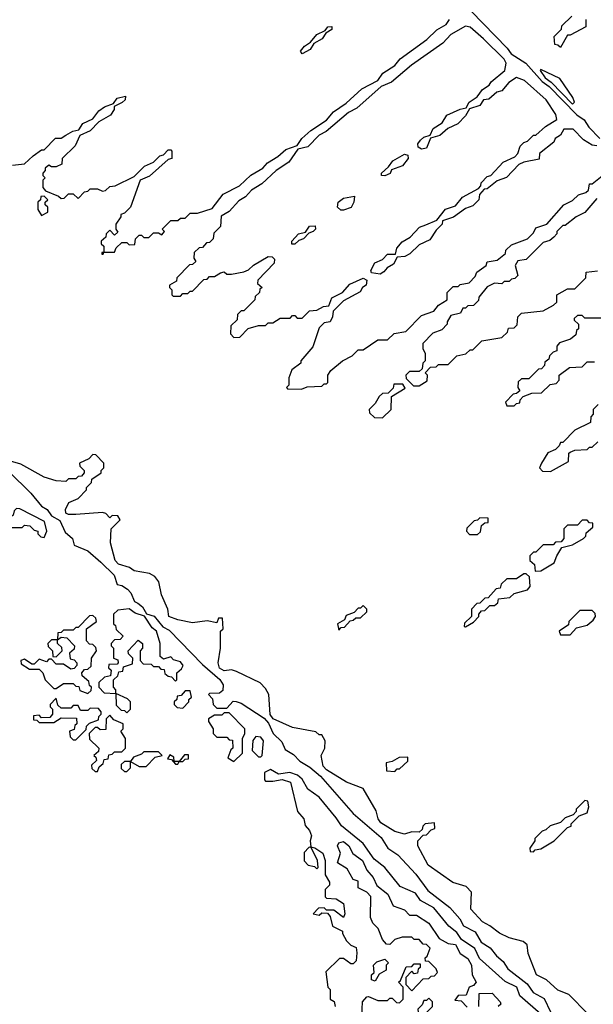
# Model space of a CAD drawing. Extents: x 2769579 to 2883812, y 684207 to 828660.
# Tile 342 of 505: x 2813945 to 2816300, y 769804 to 773844. Entities that reach past the tile are written whole.
import ezdxf

# ---------------------------------------------------------------- set-up
doc = ezdxf.new("R2010")
doc.units = 0

msp = doc.modelspace()

# ---------------------------------------------------------------- linework, layer by layer
at = {"layer": '0CON02XD'}
for points in [[(2815799.1, 773879.1), (2815947.2, 773727.2), (2815963.6, 773703.6), (2816022.9, 773665), (2816090.2, 773590.3), (2816119.4, 773569.4), (2816233.2, 773453.2), (2816262.6, 773432.6), (2816282.4, 773402.4), (2816326.6, 773356.6)], [(2813915, 773247.5), (2813965, 773252.5), (2814000, 773285), (2814035, 773310), (2814045, 773310), (2814091.7, 773358.3), (2814115, 773357.5), (2814135, 773370), (2814163, 773387), (2814188.3, 773391.7), (2814205, 773417.5), (2814245, 773437.5), (2814270.5, 773469.5), (2814293.9, 773486.1), (2814330, 773500), (2814345, 773522.5), (2814380, 773530), (2814377.5, 773515), (2814366.4, 773503.6), (2814332.5, 773487.5), (2814332.5, 773475), (2814318, 773452), (2814270, 773425), (2814235, 773387.5), (2814191.7, 773368.3), (2814173, 773327), (2814120, 773275), (2814118.3, 773251.7), (2814095, 773240), (2814075, 773240), (2814065, 773247.5), (2814050, 773235), (2814050, 773225), (2814040, 773215), (2814040, 773205), (2814050, 773195), (2814040, 773185), (2814040, 773155), (2814051.7, 773141.7), (2814105, 773120), (2814115, 773110), (2814128.3, 773111.7), (2814145, 773130), (2814165, 773130), (2814185, 773110), (2814211.7, 773138.3), (2814225, 773140), (2814235, 773150), (2814265, 773150), (2814285, 773140), (2814297, 773143), (2814315, 773160), (2814337, 773163), (2814415, 773200), (2814457, 773243), (2814495, 773260), (2814520, 773285), (2814535, 773290), (2814555, 773310), (2814565, 773310), (2814570, 773305), (2814570, 773275), (2814555, 773270), (2814478.3, 773201.7), (2814440, 773185), (2814400, 773075), (2814375, 773050), (2814360, 773045), (2814360, 773035), (2814340, 773005), (2814340, 772985), (2814348.3, 772971.7), (2814335, 772960), (2814315, 772980), (2814300, 772965), (2814298.3, 772951.7), (2814280, 772935), (2814280, 772925), (2814290, 772915), (2814290, 772890), (2814281.7, 772888.3), (2814281.7, 772881.7), (2814288.3, 772881.7), (2814290, 772890), (2814335, 772890), (2814341.7, 772908.3), (2814365, 772930), (2814385, 772930), (2814395, 772920), (2814418.3, 772921.7), (2814420, 772945), (2814435, 772960), (2814445, 772960), (2814455, 772950), (2814475, 772950), (2814495, 772970), (2814515, 772970), (2814528.3, 772961.7), (2814540, 772975), (2814530, 772985), (2814545, 773000), (2814565, 773020), (2814595, 773020), (2814605, 773030), (2814625, 773030), (2814645, 773050), (2814675, 773050), (2814735, 773070), (2814781.2, 773128.8), (2814847.9, 773162.1), (2814894.3, 773205.7), (2814943.3, 773235), (2814963.1, 773256.9), (2815005, 773282.5), (2815037.9, 773312.1), (2815085, 773327.5), (2815103.3, 773356.7), (2815140.9, 773389.1), (2815205, 773432), (2815233.6, 773466.4), (2815285, 773501.2), (2815349.7, 773560.3), (2815416, 773594), (2815435.7, 773624.3), (2815485, 773656.2), (2815507, 773683), (2815617.3, 773762.7), (2815658.1, 773801.9), (2815696, 773824), (2815710, 773845)], [(2816270, 773845), (2816270, 773815), (2816205, 773780), (2816195, 773780), (2816165, 773730), (2816155, 773740), (2816141.7, 773741.7), (2816140, 773775), (2816170, 773805), (2816171.7, 773818.3), (2816211.7, 773858.3)], [(2815613, 773003), (2815658.3, 773021.7), (2815693.6, 773066.4), (2815735, 773080), (2815763.6, 773116.4), (2815828.3, 773151.7), (2815838.3, 773161.7), (2815840, 773175), (2815865, 773200), (2815880, 773205), (2815930.7, 773259.3), (2815978.3, 773281.7), (2815990, 773295), (2816000, 773325), (2816015, 773340), (2816030, 773345), (2816055, 773370), (2816065, 773370), (2816103.6, 773406.4), (2816150, 773435), (2816146.7, 773455), (2816106.7, 773515), (2816017.5, 773595), (2815985, 773606.7), (2815954.1, 773585.9), (2815925, 773552.5), (2815903.9, 773546.1), (2815871.7, 773518.3), (2815850, 773515), (2815835, 773492.5), (2815791.7, 773478.3), (2815775, 773450), (2815743.6, 773416.4), (2815703, 773397), (2815670.7, 773369.3), (2815631.7, 773358.3), (2815615, 773317.5), (2815595, 773312.5), (2815580.7, 773320.7), (2815580, 773335), (2815590.5, 773349.5), (2815605, 773362.5), (2815630, 773370), (2815642.3, 773397.7), (2815679.3, 773420.7), (2815698.3, 773451.7), (2815753, 773477), (2815778.3, 773481.7), (2815790, 773505), (2815823, 773527), (2815845, 773557.5), (2815872.5, 773575), (2815880.7, 773589.3), (2815937.5, 773635), (2815942.5, 773665), (2815935, 773682.5), (2815850, 773765), (2815795, 773813.8), (2815775, 773818), (2815715, 773783.3), (2815682.5, 773747.5), (2815553.2, 773656.8), (2815471.9, 773588.1), (2815429.5, 773570.5), (2815329.4, 773480.6), (2815295, 773463.3), (2815203.8, 773385), (2815175, 773370), (2815127.9, 773322.1), (2815087.5, 773312.5), (2815050, 773260), (2814998.8, 773225), (2814939.4, 773170.6), (2814896.7, 773145), (2814872.5, 773117.5), (2814845, 773101.2), (2814805, 773056.7), (2814771.7, 773038.3), (2814770, 772995), (2814741.7, 772968.3), (2814740, 772945), (2814725, 772930), (2814711.7, 772928.3), (2814695, 772910), (2814681.7, 772908.3), (2814661.7, 772888.3), (2814660, 772865), (2814668.3, 772851.7), (2814655, 772840), (2814641.7, 772838.3), (2814590, 772785), (2814588.3, 772771.7), (2814560, 772755), (2814560, 772745), (2814570, 772735), (2814570, 772715), (2814575, 772710), (2814605, 772710), (2814615, 772720), (2814635, 772720), (2814645, 772730), (2814655, 772730), (2814701.7, 772778.3), (2814715, 772780), (2814725, 772790), (2814745, 772790), (2814770, 772805), (2814785, 772810), (2814795, 772800), (2814815, 772800), (2814865, 772810), (2814885, 772817.5), (2814905, 772837.5), (2814965, 772872.5), (2814981.7, 772871.7), (2814991.7, 772861.7), (2814990, 772845), (2814922.5, 772775), (2814921.7, 772761.7), (2814940, 772745), (2814931.7, 772738.3), (2814930, 772725), (2814911.7, 772708.3), (2814910, 772695), (2814865, 772650), (2814855, 772650), (2814840, 772635), (2814837.5, 772612.5), (2814811.7, 772588.3), (2814810, 772555), (2814825, 772540), (2814848.3, 772541.7), (2814883, 772577), (2814925, 772590), (2814955, 772590), (2814965, 772600), (2814985, 772600), (2815015, 772620), (2815055, 772620), (2815065, 772630), (2815075, 772630), (2815085, 772620), (2815105, 772620), (2815135, 772650), (2815165, 772652.5), (2815193, 772667), (2815215, 772670), (2815227, 772703), (2815270, 772725), (2815301.2, 772758.8), (2815355, 772783.3), (2815370, 772775), (2815367.5, 772755), (2815352.5, 772745), (2815343, 772727), (2815275, 772690), (2815231.7, 772648.3), (2815230, 772625), (2815220, 772605), (2815195, 772600), (2815175, 772580), (2815148.3, 772501.7), (2815100, 772445), (2815100, 772435), (2815063, 772407), (2815050, 772375), (2815050, 772345), (2815040, 772335), (2815045, 772330), (2815101.7, 772328.3), (2815125, 772337.5), (2815185, 772340), (2815195, 772350), (2815205, 772350), (2815210, 772355), (2815210, 772385), (2815222.5, 772405), (2815270, 772445), (2815310, 772465), (2815335, 772490), (2815355, 772490), (2815415, 772530), (2815455, 772530), (2815483, 772557), (2815530, 772565), (2815595, 772630), (2815645, 772647.5), (2815665, 772672.5), (2815700, 772695), (2815700, 772725), (2815725, 772750), (2815745, 772750), (2815753, 772757), (2815790, 772765), (2815815, 772790), (2815821.7, 772808.3), (2815860, 772835), (2815865, 772850), (2815905, 772857.5), (2815940, 772885), (2815941.7, 772898.3), (2815965, 772920), (2816030, 772945), (2816055, 772970), (2816065, 772990), (2816110, 773005), (2816180, 773085), (2816215, 773102.5), (2816240, 773125), (2816270, 773135), (2816280, 773145), (2816285, 773170), (2816295, 773170), (2816336.4, 773203.6)], [(2815105, 773703.3), (2815097.5, 773715), (2815114.1, 773735.9), (2815138.8, 773751.2), (2815165, 773783.3), (2815200, 773800), (2815210, 773815), (2815226.7, 773816.7), (2815226.4, 773803.6), (2815201.7, 773788.3), (2815187.5, 773765), (2815153, 773747), (2815137.7, 773722.3), (2815105, 773703.3)], [(2816215, 773497.5), (2816222.5, 773505), (2816216.7, 773525), (2816163, 773603), (2816085, 773640), (2816082.5, 773635), (2816102, 773605), (2816127.3, 773587.3), (2816215, 773497.5)], [(2816315, 773326), (2816295, 773328.8), (2816260.7, 773350.7), (2816217.5, 773395), (2816180, 773395), (2816165, 773370), (2816143.6, 773356.4), (2816138.3, 773341.7), (2816080, 773295), (2816078.3, 773271.7), (2816015, 773260), (2815995, 773250), (2815943.6, 773196.4), (2815905, 773182.5), (2815865, 773150), (2815851.7, 773148.3), (2815833, 773127), (2815830, 773105), (2815805, 773080), (2815775, 773070), (2815726.7, 773033.3), (2815681.7, 773018.3), (2815680, 773005), (2815655, 772980), (2815629.3, 772940.7), (2815585, 772920), (2815546.4, 772883.6), (2815527, 772873), (2815495, 772870), (2815479.3, 772840.7), (2815453.6, 772826.4), (2815440.7, 772809.3), (2815425, 772800), (2815390, 772805), (2815387.5, 772815), (2815403.6, 772846.4), (2815435, 772860), (2815455, 772882.5), (2815488.3, 772881.7), (2815493.9, 772906.1), (2815515, 772932.5), (2815548.3, 772951.7), (2815587, 772993), (2815613, 773003)], [(2815445, 773203.3), (2815430, 773205), (2815430, 773215), (2815460, 773240), (2815477.5, 773265), (2815525, 773292.5), (2815538.3, 773288.3), (2815540, 773275), (2815517.5, 773245), (2815471.7, 773228.3), (2815466.4, 773213.6), (2815445, 773203.3)], [(2814035, 773040), (2814060, 773055), (2814060, 773075), (2814050, 773085), (2814050, 773095), (2814060, 773105), (2814045, 773120), (2814031.7, 773118.3), (2814030, 773105), (2814020, 773095), (2814020, 773065), (2814035, 773040)], [(2815275, 773062.5), (2815263, 773063), (2815250, 773075), (2815252.5, 773095), (2815275, 773111.2), (2815320, 773120), (2815317.5, 773095), (2815306.4, 773073.6), (2815275, 773062.5)], [(2816315, 773110), (2816265, 773052.5), (2816230, 773035), (2816185, 773000), (2816175, 773000), (2816150, 772975), (2816150, 772965), (2816138.3, 772951.7), (2816121.7, 772938.3), (2816095, 772930), (2816025, 772860), (2815990, 772855), (2815980, 772835), (2815990, 772795), (2815978.3, 772781.7), (2815965, 772780), (2815955, 772770), (2815935, 772770), (2815925, 772760), (2815895, 772762.5), (2815865, 772747.5), (2815830, 772705), (2815828.3, 772691.7), (2815808.3, 772671.7), (2815785, 772670), (2815775, 772660), (2815765, 772660), (2815755, 772640), (2815715, 772630), (2815700, 772605), (2815700, 772595), (2815678.3, 772571.7), (2815641.7, 772558.3), (2815600, 772515), (2815600, 772495), (2815610, 772475), (2815610, 772445), (2815600, 772435), (2815598.3, 772411.7), (2815585, 772400), (2815545, 772400), (2815530, 772385), (2815531.7, 772371.7), (2815561.7, 772341.7)], [(2815075, 772922.5), (2815062.5, 772922.5), (2815062.5, 772935), (2815090, 772965), (2815118.3, 772971.7), (2815135, 772997.5), (2815158.3, 772998.3), (2815160, 772985), (2815150, 772975), (2815131.7, 772968.3), (2815110, 772945), (2815091.7, 772938.3), (2815075, 772922.5)], [(2815561.7, 772341.7), (2815585, 772342.5), (2815618.3, 772361.7), (2815620, 772385), (2815610, 772395), (2815631.7, 772418.3), (2815655, 772420), (2815665, 772430), (2815705, 772430), (2815740, 772465), (2815777, 772473), (2815795, 772490), (2815805, 772490), (2815843, 772527), (2815925, 772540), (2815948.3, 772561.7), (2815951.7, 772578.3), (2815975, 772580), (2815988.3, 772591.7), (2815990, 772625), (2816005, 772640), (2816095, 772650), (2816137, 772673), (2816150, 772685), (2816150, 772715), (2816195, 772740), (2816225, 772740), (2816270, 772785), (2816271.7, 772808.3), (2816317, 772813)], [(2816345, 772620), (2816265, 772620), (2816255, 772630), (2816235, 772630), (2816221.7, 772618.3), (2816221.7, 772611.7), (2816240, 772595), (2816240, 772575), (2816231.7, 772568.3), (2816228.3, 772551.7), (2816207, 772533), (2816161.7, 772518.3), (2816150, 772505), (2816150, 772485), (2816135, 772480), (2816120, 772465), (2816118.3, 772451.7), (2816101.7, 772438.3), (2816100, 772425), (2816088.3, 772411.7), (2816075, 772410), (2816035, 772370), (2816005, 772370), (2815991.7, 772358.3), (2815990, 772335), (2815998.3, 772321.7), (2815985, 772310), (2815971.7, 772308.3), (2815940, 772275), (2815945, 772260), (2815975, 772260)], [(2815975, 772260), (2815985, 772270), (2815998.3, 772271.7), (2816000, 772285), (2816011.7, 772298.3), (2816048.3, 772311.7), (2816087, 772313), (2816123, 772347), (2816148.3, 772351.7), (2816160, 772365), (2816160, 772385), (2816203, 772417), (2816255, 772420), (2816275, 772440), (2816305, 772440)], [(2815435, 772210), (2815470, 772245), (2815471.7, 772298.3), (2815528.3, 772331.7), (2815518.3, 772348.3), (2815481.7, 772348.3), (2815478.3, 772331.7), (2815458.3, 772311.7), (2815435, 772310), (2815421.7, 772298.3), (2815405, 772270), (2815380, 772245), (2815381.7, 772231.7), (2815401.7, 772211.7), (2815435, 772210)], [(2816320, 772265), (2816300, 772245), (2816300, 772225), (2816290, 772215), (2816288.3, 772191.7), (2816225, 772160), (2816175, 772110), (2816165, 772110), (2816160, 772095), (2816145, 772080), (2816113.6, 772066.4), (2816087.5, 772025), (2816080, 772005), (2816091.7, 771991.7), (2816125, 771990)], [(2816125, 771990), (2816198.3, 772031.7), (2816200, 772065), (2816205, 772070), (2816225, 772077.5), (2816275, 772080), (2816285, 772090), (2816295, 772090), (2816318.3, 772111.7)], [(2816277.5, 769765), (2816200, 769845), (2816155, 769862.5), (2816107.5, 769905), (2816066.7, 769925), (2816033, 770013), (2816028.3, 770048.3), (2816011.7, 770061.7), (2815955, 770076.7), (2815915, 770096.2), (2815875, 770126.7), (2815845, 770143.3), (2815797.5, 770195), (2815800, 770265), (2815778.3, 770288.3), (2815723.9, 770303.9), (2815622.5, 770375), (2815580, 770455), (2815580, 770475), (2815601.7, 770498.3), (2815615, 770500), (2815635, 770520), (2815650, 770525), (2815648.3, 770548.3), (2815610, 770545), (2815600, 770535), (2815598.3, 770521.7), (2815585, 770510), (2815555, 770512.5), (2815525, 770502.5), (2815485, 770513.3), (2815428.3, 770548.3), (2815416.7, 770565), (2815408.3, 770598.3), (2815355, 770690), (2815286.4, 770716.4), (2815205, 770766.7), (2815191.7, 770781.7), (2815182.5, 770825), (2815197.5, 770855), (2815200, 770885), (2815185, 770910), (2815175, 770910), (2815161.7, 770921.7), (2815065, 770940), (2814985.9, 770975.9), (2814973.6, 770993.6), (2814967.5, 771075), (2814955, 771100), (2814933, 771123), (2814835, 771170), (2814815, 771176.7), (2814785, 771172), (2814765, 771183.3), (2814760, 771205), (2814770, 771265), (2814770, 771335), (2814780, 771345), (2814778.3, 771388.3), (2814761.7, 771388.3), (2814755, 771370), (2814715, 771377.5), (2814655, 771370), (2814595, 771381.2), (2814557.5, 771395), (2814553.3, 771425), (2814527.5, 771485), (2814517, 771537), (2814499.3, 771559.3), (2814478.3, 771571.7), (2814415, 771583.3), (2814396, 771596), (2814350.3, 771610.3), (2814336.7, 771625), (2814318.3, 771698.3), (2814320, 771755), (2814358.3, 771791.7), (2814348.3, 771808.3), (2814325, 771810), (2814315, 771800), (2814298.3, 771818.3), (2814285, 771822.5), (2814175, 771813.3), (2814145, 771813.3), (2814135, 771820), (2814133.3, 771835), (2814146.2, 771863.8), (2814185, 771880), (2814220, 771915), (2814220, 771925), (2814240, 771945), (2814241.7, 771958.3), (2814280, 771985), (2814280, 771995), (2814290, 772005), (2814290, 772025), (2814258.3, 772058.3), (2814245, 772060), (2814228.3, 772041.7), (2814190, 772025), (2814191.7, 772011.7), (2814210, 771995), (2814210, 771985), (2814198.3, 771971.7), (2814185, 771970), (2814175, 771960), (2814145, 771960), (2814135, 771950), (2814095, 771952.5), (2814045, 771967.5), (2813950, 772020), (2813897.5, 772035)], [(2813900.6, 771990.6), (2813991.3, 771901.3), (2814035, 771847.5), (2814057.5, 771835), (2814075, 771808), (2814109.5, 771789.5), (2814131.9, 771741.9), (2814162, 771715), (2814168.3, 771688.3), (2814225, 771664.4), (2814278.9, 771618.9), (2814333.3, 771565), (2814345, 771526.7), (2814365, 771522.5), (2814387.4, 771507.4), (2814401.9, 771491.9), (2814417, 771457), (2814429.7, 771449.7), (2814450, 771435), (2814466.1, 771406.1), (2814497.3, 771397.3), (2814533.1, 771353.1), (2814558.7, 771338.7), (2814695, 771198.6), (2814767.4, 771137.4), (2814781.1, 771115), (2814778.7, 771091.3), (2814765, 771081.2), (2814725, 771080), (2814720, 771075), (2814737, 771057), (2814740, 771035), (2814755, 771020), (2814795, 771020), (2814821.7, 771048.3), (2814833.3, 771046.7), (2814855, 771039.4), (2814948.9, 770978.9), (2814967.3, 770957.3), (2814986, 770915), (2815020.8, 770880.8), (2815035, 770849.2), (2815068.9, 770828.9), (2815095, 770802.5), (2815137, 770777), (2815180.4, 770740.4), (2815315, 770586.9), (2815428.8, 770488.8), (2815456, 770445), (2815497.6, 770417.6), (2815572.3, 770337.7), (2815621.3, 770271.3), (2815711.3, 770201.3), (2815752.5, 770155), (2815766.7, 770126.7), (2815815, 770102.2), (2815839.7, 770059.7), (2815876.6, 770036.6), (2815902.7, 770002.7), (2815930.1, 769980.1), (2815950, 769950), (2816028.2, 769888.2), (2816052.9, 769852.9), (2816098.8, 769828.8), (2816123.9, 769773.9)], [(2814045, 771720), (2814056.7, 771745), (2814046.7, 771785), (2813945, 771837.5), (2813931.7, 771838.3), (2813921.7, 771828.3), (2813918.3, 771811.7), (2813905, 771800), (2813891.7, 771798.3), (2813880, 771785), (2813905, 771760), (2813955, 771760), (2813965, 771770), (2813987, 771767), (2814005, 771750), (2814020, 771745), (2814020, 771735), (2814031.7, 771721.7), (2814045, 771720)], [(2815791.7, 771731.7), (2815825, 771732.5), (2815837, 771743), (2815841.7, 771768.3), (2815855, 771780), (2815868.3, 771781.7), (2815868.3, 771798.3), (2815835, 771800), (2815825, 771790), (2815811.7, 771788.3), (2815781.7, 771758.3), (2815780, 771745), (2815791.7, 771731.7)], [(2816061.7, 771581.7), (2816085, 771582.5), (2816140, 771615), (2816150, 771645), (2816171.7, 771678.3), (2816215, 771690), (2816260, 771715), (2816270, 771725), (2816271.7, 771738.3), (2816298.3, 771761.7), (2816298.3, 771778.3), (2816285, 771780), (2816275, 771790), (2816255, 771790), (2816235, 771770), (2816195, 771770), (2816180, 771755), (2816180, 771715), (2816168.3, 771701.7), (2816145, 771700), (2816135, 771690), (2816095, 771690), (2816065, 771660), (2816055, 771660), (2816040, 771645), (2816040, 771625), (2816058.3, 771608.3), (2816061.7, 771581.7)], [(2815775, 771352.5), (2815808.3, 771371.7), (2815830, 771395), (2815830, 771405), (2815841.7, 771418.3), (2815855, 771420), (2815875, 771440), (2815895, 771440), (2815908.3, 771451.7), (2815911.7, 771468.3), (2815957, 771473), (2815975, 771490), (2816030, 771505), (2816041.7, 771518.3), (2816038.3, 771558.3), (2816025, 771570), (2816015, 771570), (2815985, 771550), (2815945, 771550), (2815921.7, 771528.3), (2815918.3, 771511.7), (2815901.7, 771508.3), (2815868.3, 771471.7), (2815855, 771470), (2815835, 771450), (2815821.7, 771448.3), (2815800, 771425), (2815800, 771395), (2815771.7, 771368.3), (2815770, 771355), (2815775, 771352.5)], [(2814385, 771000), (2814400, 771015), (2814400, 771045), (2814388.3, 771058.3), (2814340, 771080), (2814340, 771095), (2814330, 771105), (2814330, 771135), (2814348.3, 771151.7), (2814351.7, 771168.3), (2814368.3, 771171.7), (2814371.7, 771188.3), (2814408.3, 771201.7), (2814410, 771225), (2814391.7, 771241.7), (2814390, 771255), (2814431.7, 771298.3), (2814450, 771285), (2814450, 771265), (2814440, 771255), (2814440, 771215), (2814451.7, 771201.7), (2814485, 771200), (2814495, 771190), (2814515, 771190), (2814525, 771180), (2814538.3, 771178.3), (2814541.7, 771161.7), (2814555, 771150), (2814568.3, 771148.3), (2814585, 771130), (2814590, 771135), (2814590, 771165), (2814609.3, 771180.7), (2814616.2, 771195), (2814605, 771208.8), (2814577, 771217), (2814565, 771230), (2814535, 771220), (2814521.7, 771231.7), (2814522.5, 771285), (2814506.7, 771335), (2814488.6, 771348.6), (2814457, 771397), (2814418.8, 771408.8), (2814395, 771427.5), (2814348.3, 771421.7), (2814330, 771405), (2814330, 771365), (2814338.3, 771358.3), (2814341.7, 771341.7), (2814370, 771315), (2814358.3, 771301.7), (2814335, 771300), (2814320, 771285), (2814320, 771275), (2814330, 771265), (2814330, 771225), (2814348.3, 771218.3), (2814350, 771205), (2814345, 771200), (2814311.7, 771198.3), (2814310, 771185), (2814320, 771175), (2814318.3, 771151.7), (2814293, 771147), (2814270, 771125), (2814270, 771105), (2814291.7, 771081.7), (2814340, 771080), (2814341.7, 771031.7), (2814361.7, 771011.7), (2814375, 771010), (2814385, 771000)], [(2815255, 771340), (2815265, 771350), (2815278.3, 771351.7), (2815301.7, 771378.3), (2815315, 771380), (2815325, 771390), (2815345, 771390), (2815370, 771415), (2815370, 771425), (2815355, 771440), (2815345, 771430), (2815335, 771430), (2815318.3, 771411.7), (2815285, 771400), (2815278.3, 771381.7), (2815250, 771365), (2815255, 771340)], [(2816205, 771320), (2816231.7, 771348.3), (2816275, 771360), (2816299.3, 771380.7), (2816310, 771395), (2816308.3, 771408.3), (2816295, 771420), (2816245, 771420), (2816200, 771375), (2816198.3, 771361.7), (2816160, 771335), (2816165, 771320), (2816205, 771320)], [(2814225, 771080), (2814238.3, 771091.7), (2814240, 771105), (2814231.7, 771111.7), (2814228.3, 771128.3), (2814201.7, 771151.7), (2814200, 771165), (2814211.7, 771178.3), (2814225, 771180), (2814238.3, 771191.7), (2814240, 771225), (2814260, 771255), (2814258.3, 771268.3), (2814245, 771280), (2814231.7, 771281.7), (2814220, 771295), (2814220, 771345), (2814260, 771375), (2814258.3, 771388.3), (2814245, 771400), (2814231.7, 771398.3), (2814185, 771350), (2814175, 771350), (2814165, 771340), (2814125, 771340), (2814115, 771330), (2814101.7, 771328.3), (2814100, 771300), (2814075, 771300), (2814060, 771285), (2814061.7, 771271.7), (2814080, 771255), (2814081.7, 771231.7), (2814095, 771230), (2814120, 771255), (2814118.3, 771268.3), (2814100, 771285), (2814100, 771300), (2814115, 771310), (2814138.3, 771308.3), (2814170, 771275), (2814168.3, 771261.7), (2814150, 771245), (2814151.7, 771221.7), (2814168.3, 771218.3), (2814180, 771205), (2814180, 771195), (2814168.3, 771181.7), (2814155, 771180), (2814125, 771200), (2814095, 771200), (2814075, 771220), (2814065, 771220), (2814055, 771210), (2814025, 771220), (2814005, 771200), (2813995, 771200), (2813965, 771220), (2813950, 771215), (2813951.7, 771201.7), (2813985, 771180), (2814025, 771180), (2814040, 771165), (2814050, 771135), (2814085, 771100), (2814095, 771100), (2814125, 771120), (2814165, 771120), (2814175, 771110), (2814188.3, 771108.3), (2814191.7, 771091.7), (2814225, 771080)], [(2814615, 771020), (2814640, 771045), (2814640, 771055), (2814650, 771065), (2814645, 771090), (2814625, 771090), (2814608.3, 771071.7), (2814591.7, 771068.3), (2814590, 771055), (2814580, 771045), (2814580, 771035), (2814591.7, 771021.7), (2814615, 771020)], [(2814175, 770890), (2814218.3, 770931.7), (2814220, 770945), (2814231.7, 770958.3), (2814268.3, 770971.7), (2814270, 770985), (2814280, 770995), (2814280, 771005), (2814268.3, 771018.3), (2814235, 771020), (2814225, 771010), (2814195, 771010), (2814185, 771030), (2814165, 771030), (2814155, 771020), (2814115, 771020), (2814101.7, 771031.7), (2814095, 771060), (2814070, 771035), (2814070, 771025), (2814080, 771015), (2814080, 770995), (2814068.3, 770981.7), (2814035, 770980), (2814025, 770990), (2814001.7, 770988.3), (2814001.7, 770971.7), (2814015, 770970), (2814025, 770960), (2814085, 770960), (2814115, 770980), (2814178.3, 770978.3), (2814180, 770955), (2814171.7, 770948.3), (2814168.3, 770931.7), (2814150, 770925), (2814151.7, 770901.7), (2814165, 770890), (2814175, 770890)], [(2814265, 770760), (2814271.7, 770778.3), (2814288.3, 770791.7), (2814291.7, 770808.3), (2814308.3, 770811.7), (2814311.7, 770828.3), (2814325, 770830), (2814335, 770840), (2814365, 770840), (2814380, 770855), (2814380, 770895), (2814360, 770925), (2814370, 770935), (2814370, 770955), (2814331.7, 770971.7), (2814315, 770990), (2814300, 770975), (2814298.3, 770931.7), (2814275, 770930), (2814265, 770940), (2814255, 770940), (2814230, 770915), (2814231.7, 770891.7), (2814270, 770855), (2814268.3, 770841.7), (2814250, 770825), (2814258.3, 770818.3), (2814260, 770805), (2814240, 770785), (2814241.7, 770771.7), (2814255, 770760), (2814265, 770760)], [(2814825, 770800), (2814860, 770835), (2814860, 770895), (2814870, 770915), (2814869.2, 770935), (2814805, 771000), (2814785, 771000), (2814775, 770990), (2814745, 770990), (2814720, 770975), (2814720, 770965), (2814740, 770935), (2814740, 770915), (2814755, 770900), (2814795, 770900), (2814805, 770890), (2814818.3, 770888.3), (2814820, 770855), (2814811.7, 770848.3), (2814800, 770815), (2814825, 770800)], [(2814935, 770820), (2814940, 770825), (2814946, 770886), (2814935, 770900), (2814915, 770902.5), (2814903, 770887), (2814900, 770845), (2814925, 770820), (2814935, 770820)], [(2814385, 770760), (2814400, 770775), (2814400, 770800), (2814435, 770780), (2814465, 770780), (2814501.7, 770818.3), (2814530, 770825), (2814515, 770840), (2814455, 770840), (2814445, 770830), (2814411.7, 770818.3), (2814400, 770800), (2814375, 770800), (2814361.7, 770788.3), (2814361.7, 770771.7), (2814375, 770760), (2814385, 770760)], [(2814595, 770790), (2814600, 770800), (2814615, 770800), (2814625, 770810), (2814638.3, 770811.7), (2814638.3, 770828.3), (2814621.7, 770828.3), (2814600, 770800), (2814580, 770800), (2814578.3, 770818.3), (2814561.7, 770828.3), (2814551.7, 770811.7), (2814568.3, 770808.3), (2814585, 770790), (2814595, 770790)], [(2815485, 770760), (2815495, 770770), (2815505, 770770), (2815538.3, 770801.7), (2815538.3, 770818.3), (2815503, 770817), (2815475, 770800), (2815450, 770795), (2815451.7, 770761.7), (2815485, 770760)], [(2816084.4, 769764.4), (2815998.8, 769838.8), (2815986, 769875), (2815938.5, 769898.5), (2815832.9, 769992.9), (2815813.3, 770033.3), (2815759.7, 770069.7), (2815739.5, 770099.5), (2815706.7, 770125), (2815645, 770200), (2815590.7, 770230.7), (2815569.7, 770259.7), (2815507.3, 770287.3), (2815444, 770365), (2815400, 770400), (2815355, 770463.8), (2815266, 770536), (2815245, 770570), (2815175, 770654.2), (2815127.6, 770687.6), (2815105, 770728), (2815085.8, 770745), (2815054.4, 770755.6), (2815008.3, 770748.3), (2814975, 770767.5), (2814950, 770755), (2814950, 770725), (2814955, 770720), (2814985, 770720), (2815023, 770727), (2815056.4, 770716.4), (2815086, 770596), (2815111.2, 770565), (2815117.5, 770537.5), (2815135, 770517.5), (2815143.3, 770495)], [(2816055, 770430), (2816061.7, 770438.3), (2816085, 770442.5), (2816140, 770475), (2816195, 770530), (2816210, 770535), (2816210, 770545), (2816241.7, 770578.3), (2816275, 770590), (2816282.5, 770615), (2816278.3, 770638.3), (2816265, 770640), (2816230, 770605), (2816230, 770595), (2816218.3, 770581.7), (2816185, 770570), (2816165, 770550), (2816123, 770537), (2816105, 770520), (2816090, 770515), (2816060, 770485), (2816060, 770475), (2816040, 770445), (2816041.7, 770431.7), (2816055, 770430)], [(2815143.3, 770495), (2815137.5, 770475), (2815140, 770450), (2815131.7, 770448.3), (2815113, 770427), (2815113, 770393), (2815130, 770375), (2815155, 770370), (2815165, 770360), (2815170, 770365), (2815167.5, 770395), (2815140, 770450), (2815156.7, 770446.7), (2815190, 770425), (2815200, 770395), (2815200, 770335), (2815217.5, 770305), (2815217, 770293), (2815200, 770275), (2815200, 770245), (2815205, 770240), (2815245, 770237.5), (2815275, 770217.5), (2815280, 770175), (2815275, 770160), (2815235, 770190), (2815205, 770190), (2815195, 770200), (2815171.7, 770198.3), (2815150, 770175), (2815175, 770170), (2815185, 770180), (2815208.3, 770178.3), (2815220, 770165), (2815230, 770125), (2815270, 770105), (2815270, 770095), (2815287.5, 770065), (2815305, 770047.5), (2815327, 770037), (2815330, 770015), (2815327, 769983), (2815315, 769970), (2815305, 769970), (2815275, 769992.5), (2815258.3, 769991.7), (2815202.5, 769937.5), (2815210, 769875), (2815220, 769865), (2815220, 769825), (2815236.2, 769816.2), (2815240, 769795)], [(2815350, 769755), (2815352.5, 769815), (2815370, 769835), (2815377, 769837), (2815415, 769820), (2815455, 769820), (2815465, 769830), (2815475, 769830), (2815491.7, 769811.7), (2815505, 769810), (2815520, 769825), (2815520, 769875), (2815500, 769895), (2815508.3, 769901.7), (2815531.7, 769958.3), (2815555, 769960), (2815565, 769970), (2815590, 769970), (2815590, 769955), (2815581.7, 769948.3), (2815578.3, 769931.7), (2815565, 769930), (2815555, 769940), (2815530, 769915), (2815530, 769885), (2815555, 769860), (2815601.7, 769908.3), (2815625, 769910), (2815635, 769920), (2815648.3, 769921.7), (2815660, 769935), (2815655, 769950), (2815625, 769980), (2815611.7, 769981.7), (2815610, 769995), (2815618.3, 770001.7), (2815630, 770035), (2815615, 770050), (2815601.7, 770051.7), (2815585, 770070), (2815565, 770070), (2815555, 770080), (2815515, 770080), (2815485, 770070), (2815465, 770050), (2815451.7, 770051.7), (2815435, 770070), (2815417.5, 770115), (2815395, 770137.5), (2815385, 770160), (2815387, 770247), (2815370, 770265), (2815335, 770282.5), (2815335, 770310), (2815315, 770316.7), (2815290, 770360), (2815250, 770385), (2815262.5, 770425), (2815250, 770455), (2815255, 770467.5), (2815275, 770472.5), (2815296.7, 770455), (2815313.6, 770423.6), (2815352.5, 770395), (2815370, 770355), (2815396.7, 770325), (2815411.7, 770291.7), (2815456.1, 770256.1), (2815478, 770208), (2815525, 770192.5), (2815545, 770170), (2815575, 770170), (2815625, 770136.7), (2815667.5, 770075), (2815705, 770053.3), (2815735, 770050), (2815753.3, 770013.3), (2815785, 769992.5), (2815800, 769965), (2815802.5, 769925), (2815820, 769895), (2815808.3, 769881.7), (2815790, 769875), (2815778.3, 769841.7), (2815745, 769840), (2815731.7, 769821.7), (2815758.3, 769818.3), (2815783, 769793)], [(2815405, 769900), (2815390, 769905), (2815390, 769925), (2815400, 769935), (2815397.5, 769965), (2815411.7, 769978.3), (2815445, 769990), (2815460, 769975), (2815450, 769965), (2815450, 769945), (2815421.7, 769928.3), (2815405, 769900)], [(2815830, 769795), (2815831.7, 769848.3), (2815885, 769850), (2815917.5, 769815), (2815920, 769805), (2815910, 769795)], [(2815605, 769760), (2815640, 769795), (2815640, 769815), (2815625, 769830), (2815615, 769820), (2815605, 769820), (2815598.3, 769801.7), (2815580, 769785), (2815581.7, 769771.7), (2815595, 769770), (2815605, 769760)]]:
    msp.add_lwpolyline(points, dxfattribs=at)

doc.saveas('drawing.dxf')
